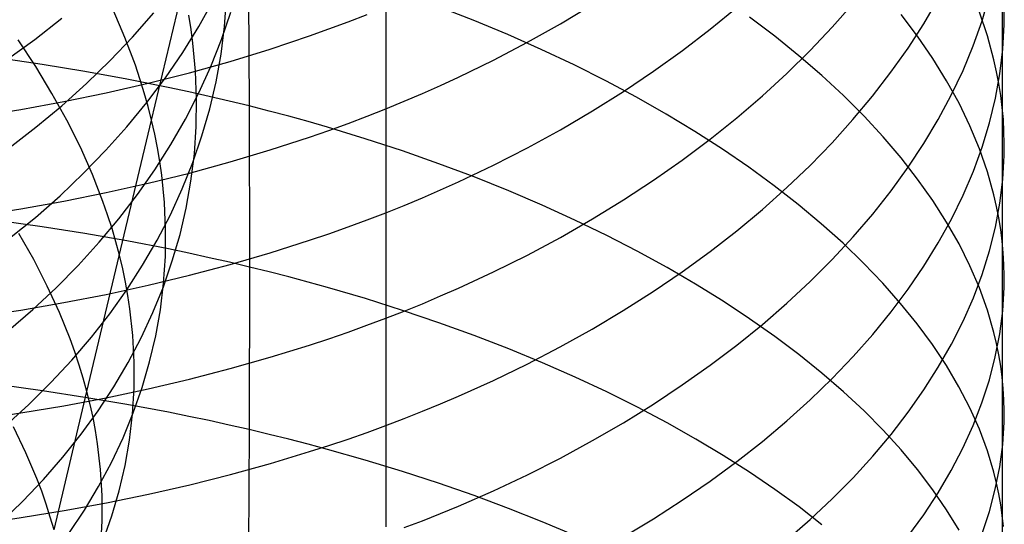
# Model space of a CAD drawing. Extents: x -383 to 1849, y -1185 to -529.
# Tile 370 of 656: x 254.54 to 265.31, y -969.93 to -964.41. Entities that reach past the tile are written whole.
import ezdxf

# ---------------------------------------------------------------- set-up
doc = ezdxf.new("R2010")
doc.units = 0
doc.layers.add('PREDEFINITO', color=7, linetype='CONTINUOUS')

msp = doc.modelspace()

# ---------------------------------------------------------------- linework, layer by layer
at = {"layer": 'PREDEFINITO'}
for p, q in [((265.286, -962.485, 647.379), (265.286, -965.37, 649.412)), ((255.986, -965.51, 499.72), (256.672, -962.616, 501.853)), ((257.043, -963.611, 663.152), (257.053, -965.353, 664.157)), ((256.502, -964.484, 509.589), (256.664, -964.196, 509.223)), ((256.784, -964.483, 504.099), (256.806, -964.176, 503.719)), ((258.546, -964.183, 631.272), (258.546, -965.299, 632.277)), ((263.427, -964.492, 638.804), (263.655, -964.232, 639.155)), ((264.428, -964.453, 641.626), (264.586, -964.182, 642.005)), ((265.065, -964.422, 644.582), (265.146, -964.148, 644.979)), ((255.694, -964.604, 498.611), (255.564, -964.302, 498.25)), ((255.777, -964.599, 512.414), (256.009, -964.334, 512.071)), ((256.75, -964.625, 507.046), (256.852, -964.327, 506.669)), ((259.501, -964.416, 661.792), (259.114, -964.265, 662.049)), ((260.456, -964.454, 633.696), (260.806, -964.243, 633.963)), ((262.094, -964.513, 636.141), (262.386, -964.273, 636.455)), ((265.124, -964.587, 650.636), (265.036, -964.328, 651.04)), ((265.307, -964.461, 647.594), (265.308, -964.326, 647.797)), ((254.708, -964.626, 515.098), (255.005, -964.393, 514.786)), ((256.418, -964.515, 501.333), (256.393, -964.361, 501.146)), ((257.924, -964.511, 631.204), (258.134, -964.433, 631.301)), ((258.134, -964.433, 631.301), (258.341, -964.352, 631.401)), ((259.879, -964.573, 661.523), (259.501, -964.416, 661.792)), ((262.8, -964.591, 657.667), (262.523, -964.382, 658.016)), ((264.361, -964.591, 654.047), (264.18, -964.351, 654.435)), ((264.969, -964.694, 644.186), (265.065, -964.422, 644.582)), ((256.326, -964.767, 509.952), (256.502, -964.484, 509.589)), ((256.438, -964.668, 501.522), (256.418, -964.515, 501.333)), ((256.745, -964.787, 504.48), (256.784, -964.483, 504.099)), ((257.713, -964.586, 631.11), (257.924, -964.511, 631.204)), ((260.095, -964.657, 633.438), (260.456, -964.454, 633.696)), ((261.79, -964.746, 635.836), (262.094, -964.513, 636.141)), ((263.186, -964.747, 638.459), (263.427, -964.492, 638.804)), ((264.256, -964.72, 641.251), (264.428, -964.453, 641.626)), ((265.292, -964.731, 647.188), (265.307, -964.461, 647.594)), ((254.399, -964.85, 515.405), (254.708, -964.626, 515.098)), ((254.719, -964.921, 496.143), (254.526, -964.628, 495.801)), ((255.532, -964.857, 512.754), (255.777, -964.599, 512.414)), ((255.808, -964.906, 498.976), (255.694, -964.604, 498.611)), ((256.633, -964.92, 507.422), (256.75, -964.625, 507.046)), ((257.283, -964.73, 630.93), (257.713, -964.586, 631.11)), ((259.723, -964.852, 633.19), (260.095, -964.657, 633.438)), ((260.246, -964.735, 661.243), (259.879, -964.573, 661.523)), ((263.063, -964.803, 657.31), (262.8, -964.591, 657.667)), ((264.527, -964.833, 653.655), (264.361, -964.591, 654.047)), ((265.195, -964.848, 650.23), (265.124, -964.587, 650.636)), ((256.136, -965.044, 510.312), (256.326, -964.767, 509.952)), ((256.467, -964.973, 501.901), (256.438, -964.668, 501.522)), ((256.845, -964.865, 630.761), (257.283, -964.73, 630.93)), ((260.604, -964.904, 660.952), (260.246, -964.735, 661.243)), ((261.473, -964.974, 635.538), (261.79, -964.746, 635.836)), ((262.932, -964.998, 638.12), (263.186, -964.747, 638.459)), ((264.069, -964.985, 640.881), (264.256, -964.72, 641.251)), ((264.857, -964.965, 643.793), (264.969, -964.694, 644.186)), ((265.26, -965, 646.783), (265.292, -964.731, 647.188)), ((254.789, -964.899, 664.931), (254.318, -964.83, 665.045)), ((255.274, -965.107, 513.089), (255.532, -964.857, 512.754)), ((256.4, -964.989, 630.603), (256.845, -964.865, 630.761)), ((256.691, -965.088, 504.862), (256.745, -964.787, 504.48)), ((259.34, -965.039, 632.952), (259.723, -964.852, 633.19)), ((263.314, -965.02, 656.947), (263.063, -964.803, 657.31)), ((264.678, -965.077, 653.259), (264.527, -964.833, 653.655)), ((265.224, -964.978, 650.026), (265.195, -964.848, 650.23)), ((254.896, -965.215, 496.492), (254.719, -964.921, 496.143)), ((255.254, -964.975, 664.804), (254.789, -964.899, 664.931)), ((255.714, -965.059, 664.663), (255.254, -964.975, 664.804)), ((255.858, -965.058, 499.161), (255.808, -964.906, 498.976)), ((255.949, -965.104, 630.456), (256.4, -964.989, 630.603)), ((256.478, -965.277, 502.283), (256.467, -964.973, 501.901)), ((256.501, -965.21, 507.797), (256.633, -964.92, 507.422)), ((260.95, -965.078, 660.651), (260.604, -964.904, 660.952)), ((261.145, -965.194, 635.249), (261.473, -964.974, 635.538)), ((263.869, -965.245, 640.515), (264.069, -964.985, 640.881)), ((264.729, -965.234, 643.402), (264.857, -964.965, 643.793)), ((265.249, -965.109, 649.822), (265.224, -964.978, 650.026)), ((256.167, -965.15, 664.509), (255.714, -965.059, 664.663)), ((255.905, -965.209, 499.346), (255.858, -965.058, 499.161)), ((255.932, -965.315, 510.67), (256.136, -965.044, 510.312)), ((256.621, -965.386, 505.245), (256.691, -965.088, 504.862)), ((259.145, -965.129, 632.836), (259.34, -965.039, 632.952)), ((261.286, -965.258, 660.341), (260.95, -965.078, 660.651)), ((262.665, -965.243, 637.787), (262.932, -964.998, 638.12)), ((263.551, -965.24, 656.577), (263.314, -965.02, 656.947)), ((264.814, -965.324, 652.859), (264.678, -965.077, 653.259)), ((265.212, -965.268, 646.378), (265.26, -965, 646.783)), ((255.003, -965.351, 513.419), (255.274, -965.107, 513.089)), ((255.49, -965.209, 630.321), (255.949, -965.104, 630.456)), ((256.392, -965.198, 664.426), (256.167, -965.15, 664.509)), ((256.614, -965.248, 664.34), (256.392, -965.198, 664.426)), ((258.948, -965.217, 632.724), (259.145, -965.129, 632.836)), ((260.806, -965.407, 634.968), (261.145, -965.194, 635.249)), ((265.27, -965.24, 649.617), (265.249, -965.109, 649.822)), ((254.557, -965.39, 630.085), (255.026, -965.304, 630.197)), ((255.059, -965.51, 496.847), (254.896, -965.215, 496.492)), ((255.026, -965.304, 630.197), (255.49, -965.209, 630.321)), ((255.947, -965.36, 499.533), (255.905, -965.209, 499.346)), ((256.355, -965.496, 508.17), (256.501, -965.21, 507.797)), ((256.474, -965.579, 502.667), (256.478, -965.277, 502.283)), ((256.835, -965.299, 664.25), (256.614, -965.248, 664.34)), ((257.053, -965.353, 664.157), (256.835, -965.299, 664.25)), ((258.546, -965.299, 632.277), (258.545, -966.435, 633.26)), ((258.545, -965.385, 632.507), (258.748, -965.302, 632.614)), ((258.748, -965.302, 632.614), (258.948, -965.217, 632.724)), ((261.611, -965.442, 660.021), (261.286, -965.258, 660.341)), ((262.385, -965.483, 637.462), (262.665, -965.243, 637.787)), ((263.775, -965.464, 656.201), (263.551, -965.24, 656.577)), ((263.654, -965.502, 640.153), (263.869, -965.245, 640.515)), ((264.586, -965.5, 643.015), (264.729, -965.234, 643.402)), ((265.147, -965.536, 645.974), (265.212, -965.268, 646.378)), ((265.286, -965.37, 649.412), (265.27, -965.24, 649.617)), ((254.083, -965.466, 629.983), (254.557, -965.39, 630.085)), ((254.72, -965.586, 513.743), (255.003, -965.351, 513.419)), ((255.715, -965.58, 511.023), (255.932, -965.315, 510.67)), ((255.986, -965.51, 499.72), (255.947, -965.36, 499.533)), ((256.536, -965.681, 505.628), (256.621, -965.386, 505.245)), ((257.27, -965.408, 664.061), (257.053, -965.353, 664.157)), ((257.053, -965.353, 664.157), (257.055, -967.114, 665.132)), ((257.485, -965.466, 663.961), (257.27, -965.408, 664.061)), ((258.341, -965.466, 632.403), (258.545, -965.385, 632.507)), ((260.456, -965.613, 634.696), (260.806, -965.407, 634.968)), ((264.933, -965.572, 652.456), (264.814, -965.324, 652.859)), ((265.286, -965.37, 649.412), (265.285, -966.831, 650.402)), ((265.298, -965.501, 649.207), (265.286, -965.37, 649.412)), ((255.207, -965.805, 497.207), (255.059, -965.51, 496.847)), ((255.279, -968.474, 497.692), (255.986, -965.51, 499.72)), ((256.019, -965.661, 499.909), (255.986, -965.51, 499.72)), ((256.194, -965.776, 508.542), (256.355, -965.496, 508.17)), ((257.697, -965.524, 663.858), (257.485, -965.466, 663.961)), ((257.908, -965.585, 663.751), (257.697, -965.524, 663.858)), ((258.134, -965.544, 632.302), (258.341, -965.466, 632.403)), ((261.924, -965.631, 659.692), (261.611, -965.442, 660.021)), ((262.093, -965.717, 637.143), (262.385, -965.483, 637.462)), ((263.426, -965.755, 639.798), (263.654, -965.502, 640.153)), ((263.985, -965.69, 655.819), (263.775, -965.464, 656.201)), ((264.429, -965.763, 642.63), (264.586, -965.5, 643.015)), ((265.305, -965.632, 649.002), (265.298, -965.501, 649.207)), ((254.425, -965.813, 514.061), (254.72, -965.586, 513.743)), ((255.484, -965.838, 511.373), (255.715, -965.58, 511.023)), ((256.453, -965.878, 503.053), (256.474, -965.579, 502.667)), ((257.712, -965.694, 632.107), (257.924, -965.62, 632.203)), ((258.322, -965.711, 663.528), (257.908, -965.585, 663.751)), ((257.924, -965.62, 632.203), (258.134, -965.544, 632.302)), ((260.094, -965.811, 634.434), (260.456, -965.613, 634.696)), ((262.226, -965.825, 659.354), (261.924, -965.631, 659.692)), ((265.037, -965.822, 652.05), (264.933, -965.572, 652.456)), ((265.066, -965.802, 645.571), (265.147, -965.536, 645.974)), ((265.308, -965.763, 648.796), (265.305, -965.632, 649.002)), ((256.049, -965.811, 500.099), (256.019, -965.661, 499.909)), ((256.436, -965.972, 506.01), (256.536, -965.681, 505.628)), ((257.283, -965.834, 631.925), (257.712, -965.694, 632.107)), ((258.728, -965.844, 663.292), (258.322, -965.711, 663.528)), ((261.788, -965.945, 636.833), (262.093, -965.717, 637.143)), ((264.18, -965.92, 655.432), (263.985, -965.69, 655.819)), ((255.338, -966.101, 497.572), (255.207, -965.805, 497.207)), ((255.241, -966.089, 511.718), (255.484, -965.838, 511.373)), ((256.02, -966.052, 508.911), (256.194, -965.776, 508.542)), ((256.074, -965.961, 500.289), (256.049, -965.811, 500.099)), ((256.845, -965.965, 631.753), (257.283, -965.834, 631.925)), ((259.125, -965.984, 663.044), (258.728, -965.844, 663.292)), ((259.722, -966.001, 634.182), (260.094, -965.811, 634.434)), ((262.515, -966.023, 659.008), (262.226, -965.825, 659.354)), ((263.185, -966.003, 639.448), (263.426, -965.755, 639.798)), ((264.257, -966.024, 642.25), (264.429, -965.763, 642.63)), ((264.97, -966.066, 645.17), (265.066, -965.802, 645.571)), ((265.124, -966.073, 651.641), (265.037, -965.822, 652.05)), ((265.307, -965.894, 648.591), (265.308, -965.763, 648.796)), ((256.416, -966.175, 503.44), (256.453, -965.878, 503.053)), ((261.472, -966.166, 636.53), (261.788, -965.945, 636.833)), ((264.361, -966.152, 655.04), (264.18, -965.92, 655.432)), ((265.292, -966.156, 648.18), (265.307, -965.894, 648.591)), ((255.831, -966.322, 509.277), (256.02, -966.052, 508.911)), ((256.096, -966.111, 500.48), (256.074, -965.961, 500.289)), ((256.321, -966.26, 506.392), (256.436, -965.972, 506.01)), ((256.4, -966.087, 631.593), (256.845, -965.965, 631.753)), ((259.512, -966.129, 662.784), (259.125, -965.984, 663.044)), ((259.34, -966.183, 633.94), (259.722, -966.001, 634.182)), ((262.792, -966.225, 658.655), (262.515, -966.023, 659.008)), ((262.931, -966.246, 639.104), (263.185, -966.003, 639.448)), ((264.07, -966.281, 641.874), (264.257, -966.024, 642.25)), ((264.857, -966.329, 644.772), (264.97, -966.066, 645.17)), ((254.984, -966.334, 512.059), (255.241, -966.089, 511.718)), ((255.454, -966.397, 497.943), (255.338, -966.101, 497.572)), ((255.948, -966.198, 631.444), (256.4, -966.087, 631.593)), ((256.126, -966.409, 500.865), (256.096, -966.111, 500.48)), ((259.89, -966.28, 662.513), (259.512, -966.129, 662.784)), ((261.144, -966.381, 636.236), (261.472, -966.166, 636.53)), ((264.527, -966.386, 654.643), (264.361, -966.152, 655.04)), ((265.195, -966.325, 651.23), (265.124, -966.073, 651.641)), ((265.26, -966.417, 647.769), (265.292, -966.156, 648.18)), ((255.49, -966.301, 631.307), (255.948, -966.198, 631.444)), ((256.191, -966.542, 506.773), (256.321, -966.26, 506.392)), ((256.364, -966.469, 503.828), (256.416, -966.175, 503.44)), ((258.948, -966.356, 633.709), (259.145, -966.271, 633.823)), ((259.145, -966.271, 633.823), (259.34, -966.183, 633.94)), ((260.257, -966.437, 662.23), (259.89, -966.28, 662.513)), ((262.664, -966.485, 638.767), (262.931, -966.246, 639.104)), ((263.056, -966.431, 658.294), (262.792, -966.225, 658.655)), ((263.87, -966.535, 641.502), (264.07, -966.281, 641.874)), ((254.715, -966.571, 512.395), (254.984, -966.334, 512.059)), ((255.026, -966.394, 631.181), (255.49, -966.301, 631.307)), ((255.629, -966.586, 509.641), (255.831, -966.322, 509.277)), ((258.748, -966.44, 633.597), (258.948, -966.356, 633.709)), ((260.805, -966.589, 635.951), (261.144, -966.381, 636.236)), ((264.678, -966.623, 654.242), (264.527, -966.386, 654.643)), ((264.73, -966.59, 644.376), (264.857, -966.329, 644.772)), ((265.224, -966.451, 651.023), (265.195, -966.325, 651.23)), ((254.083, -966.551, 630.964), (254.557, -966.477, 631.067)), ((254.557, -966.477, 631.067), (255.026, -966.394, 631.181)), ((255.505, -966.544, 498.129), (255.454, -966.397, 497.943)), ((256.139, -966.705, 501.252), (256.126, -966.409, 500.865)), ((256.296, -966.76, 504.216), (256.364, -966.469, 503.828)), ((258.545, -966.435, 633.26), (258.545, -967.59, 634.222)), ((258.545, -966.521, 633.489), (258.748, -966.44, 633.597)), ((260.614, -966.6, 661.937), (260.257, -966.437, 662.23)), ((262.384, -966.718, 638.437), (262.664, -966.485, 638.767)), ((263.307, -966.641, 657.926), (263.056, -966.431, 658.294)), ((265.212, -966.678, 647.358), (265.26, -966.417, 647.769)), ((265.249, -966.578, 650.817), (265.224, -966.451, 651.023)), ((254.433, -966.8, 512.724), (254.715, -966.571, 512.395)), ((255.413, -966.844, 510), (255.629, -966.586, 509.641)), ((255.553, -966.692, 498.318), (255.505, -966.544, 498.129)), ((256.046, -966.821, 507.152), (256.191, -966.542, 506.773)), ((258.133, -966.676, 633.28), (258.341, -966.599, 633.383)), ((258.341, -966.599, 633.383), (258.545, -966.521, 633.489)), ((260.455, -966.79, 635.675), (260.805, -966.589, 635.951)), ((260.961, -966.768, 661.633), (260.614, -966.6, 661.937)), ((263.656, -966.785, 641.136), (263.87, -966.535, 641.502)), ((264.587, -966.848, 643.984), (264.73, -966.59, 644.376)), ((265.269, -966.704, 650.61), (265.249, -966.578, 650.817)), ((254.79, -966.675, 665.916), (254.32, -966.608, 666.031)), ((255.256, -966.748, 665.788), (254.79, -966.675, 665.916)), ((255.596, -966.839, 498.507), (255.553, -966.692, 498.318)), ((256.136, -967, 501.642), (256.139, -966.705, 501.252)), ((257.924, -966.75, 633.18), (258.133, -966.676, 633.28)), ((263.545, -966.854, 657.551), (263.307, -966.641, 657.926)), ((264.814, -966.861, 653.838), (264.678, -966.623, 654.242)), ((265.147, -966.937, 646.949), (265.212, -966.678, 647.358)), ((265.285, -966.831, 650.402), (265.269, -966.704, 650.61)), ((254.697, -967.033, 495.817), (254.533, -966.746, 495.458)), ((255.716, -966.829, 665.645), (255.256, -966.748, 665.788)), ((256.212, -967.048, 504.605), (256.296, -966.76, 504.216)), ((257.712, -966.822, 633.083), (257.924, -966.75, 633.18)), ((260.094, -966.983, 635.409), (260.455, -966.79, 635.675)), ((261.296, -966.941, 661.32), (260.961, -966.768, 661.633)), ((262.092, -966.945, 638.115), (262.384, -966.718, 638.437)), ((263.428, -967.031, 640.775), (263.656, -966.785, 641.136)), ((255.184, -967.096, 510.356), (255.413, -966.844, 510)), ((255.635, -966.986, 498.697), (255.596, -966.839, 498.507)), ((256.169, -966.917, 665.488), (255.716, -966.829, 665.645)), ((255.887, -967.094, 507.529), (256.046, -966.821, 507.152)), ((256.393, -966.964, 665.404), (256.169, -966.917, 665.488)), ((257.283, -966.959, 632.897), (257.712, -966.822, 633.083)), ((263.769, -967.071, 657.17), (263.545, -966.854, 657.551)), ((264.43, -967.104, 643.595), (264.587, -966.848, 643.984)), ((264.933, -967.101, 653.43), (264.814, -966.861, 653.838)), ((265.297, -966.958, 650.195), (265.285, -966.831, 650.402)), ((265.285, -966.831, 650.402), (265.285, -968.32, 651.351)), ((254.845, -967.322, 496.182), (254.697, -967.033, 495.817)), ((255.67, -967.133, 498.888), (255.635, -966.986, 498.697)), ((256.117, -967.292, 502.033), (256.136, -967, 501.642)), ((256.616, -967.012, 665.317), (256.393, -966.964, 665.404)), ((256.836, -967.062, 665.227), (256.616, -967.012, 665.317)), ((256.845, -967.086, 632.723), (257.283, -966.959, 632.897)), ((259.722, -967.168, 635.152), (260.094, -966.983, 635.409)), ((261.621, -967.119, 660.997), (261.296, -966.941, 661.32)), ((261.787, -967.167, 637.8), (262.092, -966.945, 638.115)), ((263.186, -967.272, 640.42), (263.428, -967.031, 640.775)), ((265.066, -967.195, 646.541), (265.147, -966.937, 646.949)), ((265.305, -967.085, 649.987), (265.297, -966.958, 650.195)), ((254.942, -967.341, 510.707), (255.184, -967.096, 510.356)), ((255.701, -967.28, 499.08), (255.67, -967.133, 498.888)), ((255.714, -967.362, 507.903), (255.887, -967.094, 507.529)), ((256.114, -967.332, 504.993), (256.212, -967.048, 504.605)), ((256.4, -967.204, 632.56), (256.845, -967.086, 632.723)), ((257.055, -967.114, 665.132), (256.836, -967.062, 665.227)), ((257.055, -967.114, 665.132), (257.054, -968.892, 666.075)), ((257.272, -967.167, 665.035), (257.055, -967.114, 665.132)), ((261.933, -967.301, 660.665), (261.621, -967.119, 660.997)), ((263.979, -967.29, 656.783), (263.769, -967.071, 657.17)), ((264.257, -967.356, 643.21), (264.43, -967.104, 643.595)), ((265.037, -967.343, 653.018), (264.933, -967.101, 653.43)), ((265.308, -967.212, 649.779), (265.305, -967.085, 649.987)), ((255.948, -967.313, 632.409), (256.4, -967.204, 632.56)), ((257.486, -967.223, 664.934), (257.272, -967.167, 665.035)), ((257.699, -967.28, 664.829), (257.486, -967.223, 664.934)), ((259.34, -967.346, 634.907), (259.722, -967.168, 635.152)), ((261.471, -967.382, 637.493), (261.787, -967.167, 637.8)), ((264.97, -967.452, 646.136), (265.066, -967.195, 646.541)), ((265.306, -967.339, 649.571), (265.308, -967.212, 649.779)), ((254.688, -967.579, 511.053), (254.942, -967.341, 510.707)), ((254.978, -967.61, 496.552), (254.845, -967.322, 496.182)), ((255.49, -967.413, 632.27), (255.948, -967.313, 632.409)), ((255.727, -967.426, 499.273), (255.701, -967.28, 499.08)), ((256, -967.612, 505.381), (256.114, -967.332, 504.993)), ((256.081, -967.581, 502.426), (256.117, -967.292, 502.033)), ((257.909, -967.338, 664.721), (257.699, -967.28, 664.829)), ((258.324, -967.46, 664.495), (257.909, -967.338, 664.721)), ((259.145, -967.431, 634.788), (259.34, -967.346, 634.907)), ((262.234, -967.488, 660.324), (261.933, -967.301, 660.665)), ((262.932, -967.509, 640.071), (263.186, -967.272, 640.42)), ((264.175, -967.512, 656.391), (263.979, -967.29, 656.783)), ((264.071, -967.606, 642.829), (264.257, -967.356, 643.21)), ((265.124, -967.586, 652.605), (265.037, -967.343, 653.018)), ((265.291, -967.592, 649.154), (265.306, -967.339, 649.571)), ((255.026, -967.503, 632.142), (255.49, -967.413, 632.27)), ((255.527, -967.625, 508.275), (255.714, -967.362, 507.903)), ((255.749, -967.572, 499.467), (255.727, -967.426, 499.273)), ((258.73, -967.589, 664.257), (258.324, -967.46, 664.495)), ((258.947, -967.515, 634.672), (259.145, -967.431, 634.788)), ((261.143, -967.591, 637.195), (261.471, -967.382, 637.493)), ((264.857, -967.706, 645.732), (264.97, -967.452, 646.136)), ((254.556, -967.585, 632.026), (255.026, -967.503, 632.142)), ((255.781, -967.863, 499.857), (255.749, -967.572, 499.467)), ((258.747, -967.596, 634.559), (258.947, -967.515, 634.672)), ((262.523, -967.679, 659.975), (262.234, -967.488, 660.324)), ((262.665, -967.741, 639.729), (262.932, -967.509, 640.071)), ((264.357, -967.736, 655.994), (264.175, -967.512, 656.391)), ((254.082, -967.656, 631.922), (254.556, -967.585, 632.026)), ((254.42, -967.81, 511.394), (254.688, -967.579, 511.053)), ((255.095, -967.899, 496.927), (254.978, -967.61, 496.552)), ((255.327, -967.882, 508.644), (255.527, -967.625, 508.275)), ((255.872, -967.887, 505.767), (256, -967.612, 505.381)), ((256.031, -967.868, 502.82), (256.081, -967.581, 502.426)), ((258.34, -967.751, 634.341), (258.545, -967.675, 634.448)), ((258.545, -967.59, 634.222), (258.546, -968.764, 635.159)), ((258.545, -967.675, 634.448), (258.747, -967.596, 634.559)), ((259.126, -967.723, 664.006), (258.73, -967.589, 664.257)), ((260.804, -967.793, 636.906), (261.143, -967.591, 637.195)), ((262.8, -967.873, 659.618), (262.523, -967.679, 659.975)), ((263.87, -967.852, 642.453), (264.071, -967.606, 642.829)), ((265.195, -967.83, 652.188), (265.124, -967.586, 652.605)), ((265.259, -967.845, 648.738), (265.291, -967.592, 649.154)), ((258.133, -967.826, 634.236), (258.34, -967.751, 634.341)), ((259.514, -967.864, 663.743), (259.126, -967.723, 664.006)), ((262.385, -967.967, 639.394), (262.665, -967.741, 639.729)), ((264.523, -967.963, 655.593), (264.357, -967.736, 655.994)), ((264.73, -967.959, 645.331), (264.857, -967.706, 645.732)), ((255.113, -968.133, 509.009), (255.327, -967.882, 508.644)), ((255.729, -968.158, 506.152), (255.872, -967.887, 505.767)), ((255.796, -968.153, 500.25), (255.781, -967.863, 499.857)), ((255.964, -968.152, 503.214), (256.031, -967.868, 502.82)), ((257.924, -967.898, 634.135), (258.133, -967.826, 634.236)), ((259.891, -968.01, 663.468), (259.514, -967.864, 663.743)), ((260.454, -967.988, 636.627), (260.804, -967.793, 636.906)), ((263.063, -968.072, 659.253), (262.8, -967.873, 659.618)), ((263.656, -968.094, 642.082), (263.87, -967.852, 642.453)), ((265.224, -967.952, 651.98), (265.195, -967.83, 652.188)), ((265.21, -968.098, 648.323), (265.259, -967.845, 648.738)), ((255.147, -968.043, 497.117), (255.095, -967.899, 496.927)), ((257.283, -968.101, 633.848), (257.712, -967.968, 634.036)), ((257.712, -967.968, 634.036), (257.924, -967.898, 634.135)), ((260.093, -968.176, 636.357), (260.454, -967.988, 636.627)), ((262.093, -968.189, 639.067), (262.385, -967.967, 639.394)), ((264.675, -968.192, 655.187), (264.523, -967.963, 655.593)), ((264.587, -968.21, 644.934), (264.73, -967.959, 645.331)), ((265.249, -968.074, 651.771), (265.224, -967.952, 651.98)), ((255.195, -968.187, 497.307), (255.147, -968.043, 497.117)), ((256.845, -968.225, 633.671), (257.283, -968.101, 633.848)), ((260.258, -968.161, 663.182), (259.891, -968.01, 663.468)), ((263.314, -968.274, 658.882), (263.063, -968.072, 659.253)), ((263.428, -968.332, 641.717), (263.656, -968.094, 642.082)), ((265.145, -968.349, 647.908), (265.21, -968.098, 648.323)), ((265.269, -968.197, 651.561), (265.249, -968.074, 651.771)), ((254.885, -968.378, 509.369), (255.113, -968.133, 509.009)), ((255.239, -968.331, 497.499), (255.195, -968.187, 497.307)), ((255.572, -968.425, 506.535), (255.729, -968.158, 506.152)), ((255.794, -968.44, 500.645), (255.796, -968.153, 500.25)), ((255.882, -968.432, 503.608), (255.964, -968.152, 503.214)), ((259.722, -968.356, 636.097), (260.093, -968.176, 636.357)), ((260.616, -968.318, 662.885), (260.258, -968.161, 663.182)), ((261.788, -968.404, 638.748), (262.093, -968.189, 639.067)), ((264.429, -968.457, 644.54), (264.587, -968.21, 644.934)), ((264.811, -968.423, 654.777), (264.675, -968.192, 655.187)), ((265.285, -968.32, 651.351), (265.269, -968.197, 651.561)), ((256.4, -968.34, 633.506), (256.845, -968.225, 633.671)), ((260.962, -968.48, 662.578), (260.616, -968.318, 662.885)), ((263.551, -968.48, 658.503), (263.314, -968.274, 658.882)), ((265.297, -968.442, 651.141), (265.285, -968.32, 651.351)), ((265.285, -968.32, 651.351), (265.286, -971.351, 653.16)), ((254.791, -968.468, 666.868), (254.321, -968.403, 666.984)), ((254.644, -968.616, 509.726), (254.885, -968.378, 509.369)), ((255.279, -968.474, 497.692), (255.239, -968.331, 497.499)), ((255.401, -968.686, 506.915), (255.572, -968.425, 506.535)), ((255.785, -968.709, 504.002), (255.882, -968.432, 503.608)), ((255.949, -968.446, 633.352), (256.4, -968.34, 633.506)), ((259.34, -968.528, 635.848), (259.722, -968.356, 636.097)), ((261.472, -968.614, 638.437), (261.788, -968.404, 638.748)), ((263.187, -968.567, 641.357), (263.428, -968.332, 641.717)), ((264.931, -968.655, 654.364), (264.811, -968.423, 654.777)), ((265.064, -968.599, 647.496), (265.145, -968.349, 647.908)), ((255.256, -968.54, 666.737), (254.791, -968.468, 666.868)), ((254.919, -969.988, 496.728), (255.279, -968.474, 497.692)), ((255.716, -968.618, 666.593), (255.256, -968.54, 666.737)), ((255.314, -968.618, 497.885), (255.279, -968.474, 497.692)), ((255.49, -968.543, 633.211), (255.949, -968.446, 633.352)), ((255.777, -968.725, 501.042), (255.794, -968.44, 500.645)), ((259.145, -968.611, 635.728), (259.34, -968.528, 635.848)), ((261.298, -968.647, 662.261), (260.962, -968.48, 662.578)), ((263.775, -968.688, 658.119), (263.551, -968.48, 658.503)), ((264.257, -968.702, 644.15), (264.429, -968.457, 644.54)), ((265.305, -968.565, 650.931), (265.297, -968.442, 651.141)), ((254.391, -968.847, 510.077), (254.644, -968.616, 509.726)), ((254.557, -968.71, 632.964), (255.026, -968.631, 633.082)), ((255.026, -968.631, 633.082), (255.49, -968.543, 633.211)), ((255.345, -968.761, 498.08), (255.314, -968.618, 497.885)), ((256.169, -968.703, 666.434), (255.716, -968.618, 666.593)), ((258.947, -968.692, 635.61), (259.145, -968.611, 635.728)), ((261.144, -968.817, 638.134), (261.472, -968.614, 638.437)), ((261.622, -968.819, 661.934), (261.298, -968.647, 662.261)), ((262.932, -968.796, 641.004), (263.187, -968.567, 641.357)), ((264.968, -968.848, 647.085), (265.064, -968.599, 647.496)), ((265.308, -968.688, 650.72), (265.305, -968.565, 650.931)), ((254.083, -968.78, 632.858), (254.557, -968.71, 632.964)), ((255.215, -968.942, 507.293), (255.401, -968.686, 506.915)), ((255.674, -968.981, 504.396), (255.785, -968.709, 504.002)), ((255.744, -969.007, 501.44), (255.777, -968.725, 501.042)), ((256.393, -968.748, 666.35), (256.169, -968.703, 666.434)), ((256.615, -968.794, 666.262), (256.393, -968.748, 666.35)), ((258.748, -968.771, 635.495), (258.947, -968.692, 635.61)), ((263.985, -968.899, 657.728), (263.775, -968.688, 658.119)), ((264.071, -968.944, 643.764), (264.257, -968.702, 644.15)), ((265.036, -968.889, 653.948), (264.931, -968.655, 654.364)), ((265.306, -968.81, 650.51), (265.308, -968.688, 650.72)), ((254.612, -969.145, 495.574), (254.477, -968.863, 495.199)), ((255.372, -968.903, 498.276), (255.345, -968.761, 498.08)), ((256.835, -968.842, 666.17), (256.615, -968.794, 666.262)), ((257.054, -968.892, 666.075), (256.835, -968.842, 666.17)), ((258.341, -968.922, 635.275), (258.545, -968.848, 635.383)), ((258.546, -968.764, 635.159), (258.545, -969.955, 636.074)), ((258.545, -968.848, 635.383), (258.748, -968.771, 635.495)), ((260.805, -969.013, 637.841), (261.144, -968.817, 638.134)), ((261.935, -968.995, 661.598), (261.622, -968.819, 661.934)), ((262.665, -969.021, 640.658), (262.932, -968.796, 641.004)), ((264.855, -969.095, 646.676), (264.968, -968.848, 647.085)), ((265.291, -969.056, 650.088), (265.306, -968.81, 650.51)), ((255.016, -969.192, 507.667), (255.215, -968.942, 507.293)), ((255.395, -969.046, 498.472), (255.372, -968.903, 498.276)), ((257.054, -968.892, 666.075), (257.042, -970.686, 666.985)), ((257.271, -968.944, 665.976), (257.054, -968.892, 666.075)), ((257.485, -968.997, 665.874), (257.271, -968.944, 665.976)), ((258.134, -968.995, 635.169), (258.341, -968.922, 635.275)), ((263.87, -969.183, 643.383), (264.071, -968.944, 643.764)), ((264.18, -969.114, 657.332), (263.985, -968.899, 657.728)), ((265.123, -969.124, 653.529), (265.036, -968.889, 653.948)), ((255.428, -969.329, 498.868), (255.395, -969.046, 498.472)), ((255.547, -969.25, 504.788), (255.674, -968.981, 504.396)), ((255.695, -969.286, 501.839), (255.744, -969.007, 501.44)), ((257.698, -969.052, 665.768), (257.485, -968.997, 665.874)), ((257.908, -969.108, 665.659), (257.698, -969.052, 665.768)), ((257.713, -969.133, 634.966), (257.925, -969.065, 635.066)), ((257.925, -969.065, 635.066), (258.134, -968.995, 635.169)), ((260.455, -969.203, 637.557), (260.805, -969.013, 637.841)), ((262.236, -969.175, 661.253), (261.935, -968.995, 661.598)), ((262.385, -969.241, 640.319), (262.665, -969.021, 640.658)), ((265.259, -969.3, 649.667), (265.291, -969.056, 650.088)), ((254.731, -969.426, 495.954), (254.612, -969.145, 495.574)), ((257.284, -969.262, 634.774), (257.713, -969.133, 634.966)), ((258.322, -969.226, 665.431), (257.908, -969.108, 665.659)), ((262.524, -969.359, 660.9), (262.236, -969.175, 661.253)), ((263.656, -969.418, 643.008), (263.87, -969.183, 643.383)), ((264.361, -969.33, 656.931), (264.18, -969.114, 657.332)), ((264.728, -969.34, 646.27), (264.855, -969.095, 646.676)), ((265.195, -969.359, 653.108), (265.123, -969.124, 653.529)), ((254.804, -969.436, 508.037), (255.016, -969.192, 507.667)), ((255.406, -969.514, 505.178), (255.547, -969.25, 504.788)), ((255.63, -969.563, 502.239), (255.695, -969.286, 501.839)), ((256.847, -969.383, 634.595), (257.284, -969.262, 634.774)), ((258.728, -969.349, 665.19), (258.322, -969.226, 665.431)), ((260.094, -969.386, 637.284), (260.455, -969.203, 637.557)), ((262.093, -969.455, 639.988), (262.385, -969.241, 640.319)), ((255.445, -969.611, 499.266), (255.428, -969.329, 498.868)), ((256.402, -969.495, 634.428), (256.847, -969.383, 634.595)), ((259.124, -969.479, 664.937), (258.728, -969.349, 665.19)), ((259.722, -969.561, 637.02), (260.094, -969.386, 637.284)), ((262.801, -969.547, 660.539), (262.524, -969.359, 660.9)), ((264.527, -969.549, 656.526), (264.361, -969.33, 656.931)), ((264.585, -969.583, 645.867), (264.728, -969.34, 646.27)), ((265.224, -969.478, 652.896), (265.195, -969.359, 653.108)), ((265.21, -969.544, 649.247), (265.259, -969.3, 649.667)), ((254.578, -969.673, 508.404), (254.804, -969.436, 508.037)), ((254.784, -969.567, 496.146), (254.731, -969.426, 495.954)), ((255.951, -969.598, 634.272), (256.402, -969.495, 634.428)), ((259.512, -969.614, 664.671), (259.124, -969.479, 664.937)), ((261.788, -969.664, 639.665), (262.093, -969.455, 639.988)), ((263.428, -969.649, 642.638), (263.656, -969.418, 643.008)), ((265.249, -969.596, 652.685), (265.224, -969.478, 652.896)), ((254.833, -969.707, 496.339), (254.784, -969.567, 496.146)), ((255.25, -969.773, 505.566), (255.406, -969.514, 505.178)), ((255.445, -969.891, 499.666), (255.445, -969.611, 499.266)), ((255.493, -969.692, 634.129), (255.951, -969.598, 634.272)), ((255.55, -969.835, 502.639), (255.63, -969.563, 502.239)), ((259.34, -969.728, 636.768), (259.722, -969.561, 637.02)), ((259.889, -969.755, 664.394), (259.512, -969.614, 664.671)), ((263.064, -969.738, 660.17), (262.801, -969.547, 660.539)), ((264.427, -969.823, 645.468), (264.585, -969.583, 645.867)), ((264.678, -969.769, 656.116), (264.527, -969.549, 656.526)), ((265.146, -969.788, 648.828), (265.21, -969.544, 649.247)), ((265.27, -969.714, 652.473), (265.249, -969.596, 652.685)), ((254.339, -969.905, 508.765), (254.578, -969.673, 508.404)), ((254.878, -969.848, 496.533), (254.833, -969.707, 496.339)), ((255.03, -969.778, 633.998), (255.493, -969.692, 634.129)), ((261.472, -969.867, 639.35), (261.788, -969.664, 639.665)), ((263.186, -969.876, 642.274), (263.428, -969.649, 642.638)), ((265.286, -969.833, 652.261), (265.27, -969.714, 652.473)), ((254.561, -969.854, 633.878), (255.03, -969.778, 633.998)), ((255.081, -970.027, 505.952), (255.25, -969.773, 505.566)), ((258.947, -969.888, 636.527), (259.145, -969.809, 636.646)), ((259.145, -969.809, 636.646), (259.34, -969.728, 636.768)), ((260.256, -969.9, 664.105), (259.889, -969.755, 664.394)), ((263.315, -969.933, 659.794), (263.064, -969.738, 660.17)), ((264.255, -970.06, 645.073), (264.427, -969.823, 645.468)), ((264.814, -969.992, 655.702), (264.678, -969.769, 656.116)), ((265.065, -970.029, 648.41), (265.146, -969.788, 648.828)), ((265.298, -969.951, 652.048), (265.286, -969.833, 652.261)), ((254.087, -969.922, 633.771), (254.561, -969.854, 633.878)), ((254.919, -969.988, 496.728), (254.878, -969.848, 496.533)), ((255.43, -970.169, 500.069), (255.445, -969.891, 499.666)), ((255.455, -970.105, 503.039), (255.55, -969.835, 502.639)), ((258.748, -969.964, 636.41), (258.947, -969.888, 636.527)), ((260.613, -970.051, 663.806), (260.256, -969.9, 664.105)), ((261.144, -970.064, 639.044), (261.472, -969.867, 639.35)), ((262.932, -970.098, 641.917), (263.186, -969.876, 642.274))]:
    msp.add_line(p, q, dxfattribs=at)

doc.saveas('drawing.dxf')
